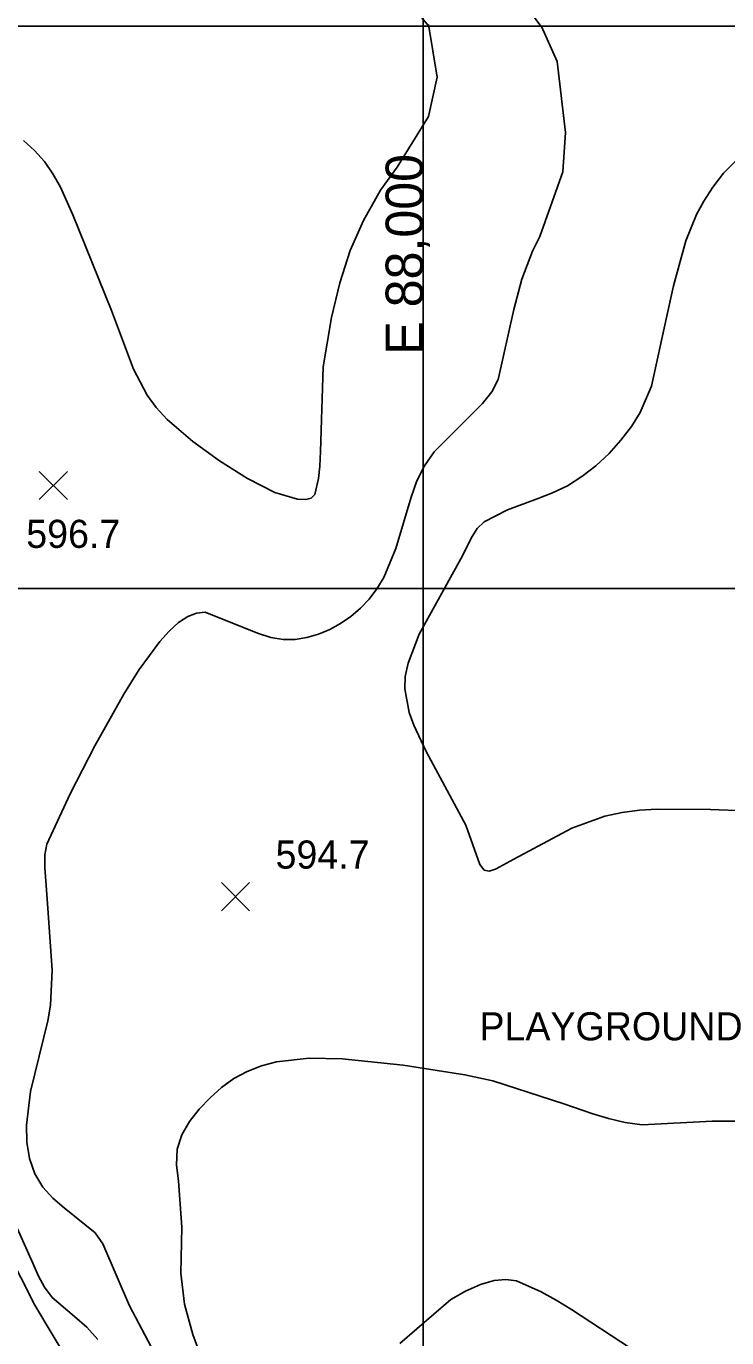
# Model space of a CAD drawing. Extents: x 79600 to 91800, y 75600 to 84400.
# Drawn here: x 87788 to 88162, y 79300 to 80000 of the extents above; entities that cross this region are included whole.
import ezdxf

# ---------------------------------------------------------------- set-up
doc = ezdxf.new("R2010")
doc.units = 0
for name, color, linetype in [('080-090$0$GRID', 7, 'Continuous'), ('080-090$0$INDEX', 7, 'Continuous'), ('080-090$0$INTER', 7, 'Continuous'), ('080-090$0$ROAD-NAME', 7, 'Continuous'), ('080-090$0$SPOTMARK', 7, 'Continuous'), ('080-090$0$SPOTS', 7, 'Continuous'), ('084-090$0$GRID', 7, 'Continuous'), ('084-090$0$INTER', 7, 'Continuous'), ('084-090$0$TI_BORDER', 7, 'Continuous')]:
    doc.layers.add(name, color=color, linetype=linetype)

# ---------------------------------------------------------------- blocks, each defined once
blk = doc.blocks.new('080-090$0$SPOTS')
at = {"layer": '080-090$0$SPOTMARK'}
for p, q in [((-0.5, -0.5), (0.5, 0.5)), ((-0.5, 0.5), (0.5, -0.5))]:
    blk.add_line(p, q, dxfattribs=at)

msp = doc.modelspace()

# ---------------------------------------------------------------- linework, layer by layer
at = {"layer": '080-090$0$GRID'}
for p, q in [((90000, 80000), (85000, 80000)), ((88000, 80000), (88000, 76000))]:
    msp.add_line(p, q, dxfattribs=at)
at = {"layer": '080-090$0$INDEX'}
msp.add_lwpolyline([(87812.43, 79284.93), (87792.75, 79317.56), (87747.31, 79407.17)], dxfattribs=at)
at = {"layer": '080-090$0$INTER'}
for points in [[(88002.94, 80000.99), (88007.43, 79972.89), (88002.94, 79951.92), (87986.09, 79924.83), (87977.29, 79912.45), (87968.17, 79896.35), (87960.99, 79880.26), (87955.48, 79863.16), (87951.14, 79844.65), (87946.67, 79818.35), (87945.16, 79773.05), (87944.84, 79765.25), (87944.26, 79758.67), (87942.19, 79750.14), (87940.3, 79748.2), (87937.33, 79747.44), (87932.99, 79747.66), (87920.95, 79751.13), (87906.29, 79758.64), (87891.35, 79768.08), (87877.04, 79778.45), (87863.44, 79790.2), (87857.59, 79796.52), (87852.77, 79803.07), (87845.51, 79816.99), (87833.7, 79848.26), (87812.98, 79899.43), (87806.39, 79914.15), (87802.45, 79921.18), (87797.91, 79927.75), (87792.68, 79933.7), (87786.79, 79938.96)], [(87856.49, 79292.42), (87843.38, 79317.28), (87829.08, 79350.35), (87825.03, 79356.18), (87808.45, 79369.55), (87802.37, 79374.62), (87796.97, 79380.6), (87792.81, 79387.71), (87789.99, 79395.78), (87788.54, 79404.53), (87788.38, 79413.68), (87790.52, 79431.58), (87799.65, 79469.4), (87801.11, 79477.66), (87801.98, 79496.29), (87799.4, 79534.35), (87798.05, 79551), (87798.17, 79557.89), (87799.19, 79563.61), (87811.56, 79590.38), (87824.85, 79616), (87840.31, 79643.62), (87848.49, 79656.86), (87859.58, 79671.72), (87864.46, 79677.14), (87869.5, 79681.78), (87874.38, 79685.07), (87879.08, 79686.92), (87883.62, 79687.4), (87911.63, 79676.15), (87918.68, 79673.89), (87925.39, 79672.81), (87931.79, 79672.86), (87938.01, 79673.84), (87944.17, 79675.6), (87950.19, 79678.08), (87955.98, 79681.25), (87961.44, 79685.06), (87966.52, 79689.46), (87971.18, 79694.38), (87975.37, 79699.79), (87979.13, 79705.91), (87985.48, 79721.26), (87993.56, 79748.64), (87996.69, 79757.36), (88000.7, 79765.51), (88005.9, 79772.99), (88025.48, 79792.56), (88031.72, 79798.68), (88036.73, 79804.92), (88040.02, 79811.45), (88048.36, 79848.94), (88052.78, 79865.06), (88058.32, 79880.07), (88062.28, 79887.81), (88074.5, 79922.33), (88076, 79943.3), (88071.51, 79981.13), (88063.26, 79999.86)], [(88172.12, 79581.33), (88153.48, 79582.13), (88124.91, 79582.18), (88115.47, 79581.68), (88106.17, 79580.53), (88097.07, 79578.52), (88079.35, 79572.14), (88048.52, 79555.66), (88038.72, 79550.28), (88035.33, 79549.1), (88032.63, 79549.66), (88030.26, 79552.67), (88022.89, 79573.7), (88001.71, 79613.01), (87995.02, 79627.14), (87992.55, 79633.86), (87990.17, 79646.52), (87990.5, 79653.07), (87991.96, 79660.16), (87997.91, 79675.6), (88020.07, 79715.81), (88026.13, 79727.71), (88028.88, 79731.95), (88032.67, 79735.55), (88045.13, 79741.97), (88060.89, 79747.82), (88068.99, 79751), (88077.01, 79754.85), (88084.8, 79759.69), (88092.25, 79765.45), (88099.24, 79771.96), (88105.62, 79779.06), (88111.21, 79786.46), (88115.81, 79793.84), (88121.84, 79807.93), (88129.88, 79844.57), (88133.57, 79861.45), (88140.23, 79885.43), (88145.92, 79899.63), (88149.79, 79906.72), (88154.65, 79914.11), (88160.37, 79921.52), (88173.57, 79935.02)], [(87883.27, 79285.1), (87877.19, 79302.02), (87872.6, 79318.15), (87870.69, 79334.62), (87871.31, 79359.22), (87869.44, 79383.75), (87868.44, 79392.47), (87868.76, 79400.86), (87871.19, 79408.56), (87875.35, 79415.59), (87880.57, 79422.1), (87886.29, 79428.19), (87892.44, 79433.71), (87899.03, 79438.49), (87906.1, 79442.37), (87913.67, 79445.34), (87921.76, 79447.45), (87939.21, 79449.36), (87956.78, 79449.09), (87989.44, 79445.61), (88022.32, 79440.52), (88037.19, 79437.24), (88075.06, 79425.04), (88090.68, 79419.65), (88099.04, 79417.15), (88107.8, 79415.1), (88116.86, 79413.86), (88154.37, 79415.75), (88173.02, 79415.72)], [(87780.38, 79365.37), (87791.69, 79340), (87794.7, 79333.13), (87797.91, 79327.14), (87802.05, 79321.74), (87813.99, 79311.48), (87820.48, 79305.81), (87826.41, 79299.34)], [(88110.71, 79294.73), (88079.24, 79315.25), (88071.01, 79320.31), (88063.01, 79324.77), (88049.77, 79330.51), (88044.15, 79331.37), (88038.02, 79330.76), (88030.69, 79328.62), (88022.71, 79325.14), (88014.89, 79320.55), (87987.52, 79297.2)]]:
    msp.add_lwpolyline(points, dxfattribs=at)
at = {"layer": '084-090$0$GRID'}
for p, q in [((88000, 84000), (88000, 80000)), ((90000, 80000), (85000, 80000))]:
    msp.add_line(p, q, dxfattribs=at)
at = {"layer": '084-090$0$INTER'}
for points in [[(88062.79, 80000), (88038.46, 80033.29)], [(88003.08, 80000), (87990.32, 80015.4)]]:
    msp.add_lwpolyline(points, dxfattribs=at)
at = {"layer": '084-090$0$TI_BORDER'}
msp.add_lwpolyline([(84700, 84300), (91700, 84300), (91700, 79700), (84700, 79700)], close=True, dxfattribs=at)

# ---------------------------------------------------------------- block references
at = {"layer": '080-090$0$SPOTMARK', "xscale": 15, "yscale": 15}
for p in [(87802.63, 79754.96), (87899.9, 79535.54)]:
    msp.add_blockref('080-090$0$SPOTS', p, dxfattribs=at)

# ---------------------------------------------------------------- texts
at = {"layer": '080-090$0$ROAD-NAME'}
msp.add_text('PLAYGROUND', height=15, dxfattribs=at).set_placement((88030.07, 79458.91))
at = {"layer": '080-090$0$SPOTS'}
for s, p in [('596.7', (87788.19, 79721.66)), ('594.7', (87921.25, 79550.54))]:
    msp.add_text(s, height=15, dxfattribs=at).set_placement(p)
at = {"layer": '084-090$0$GRID'}
msp.add_text('E 88,000', height=20, rotation=90, dxfattribs=at).set_placement((88000, 79824.76))

doc.saveas('drawing.dxf')
